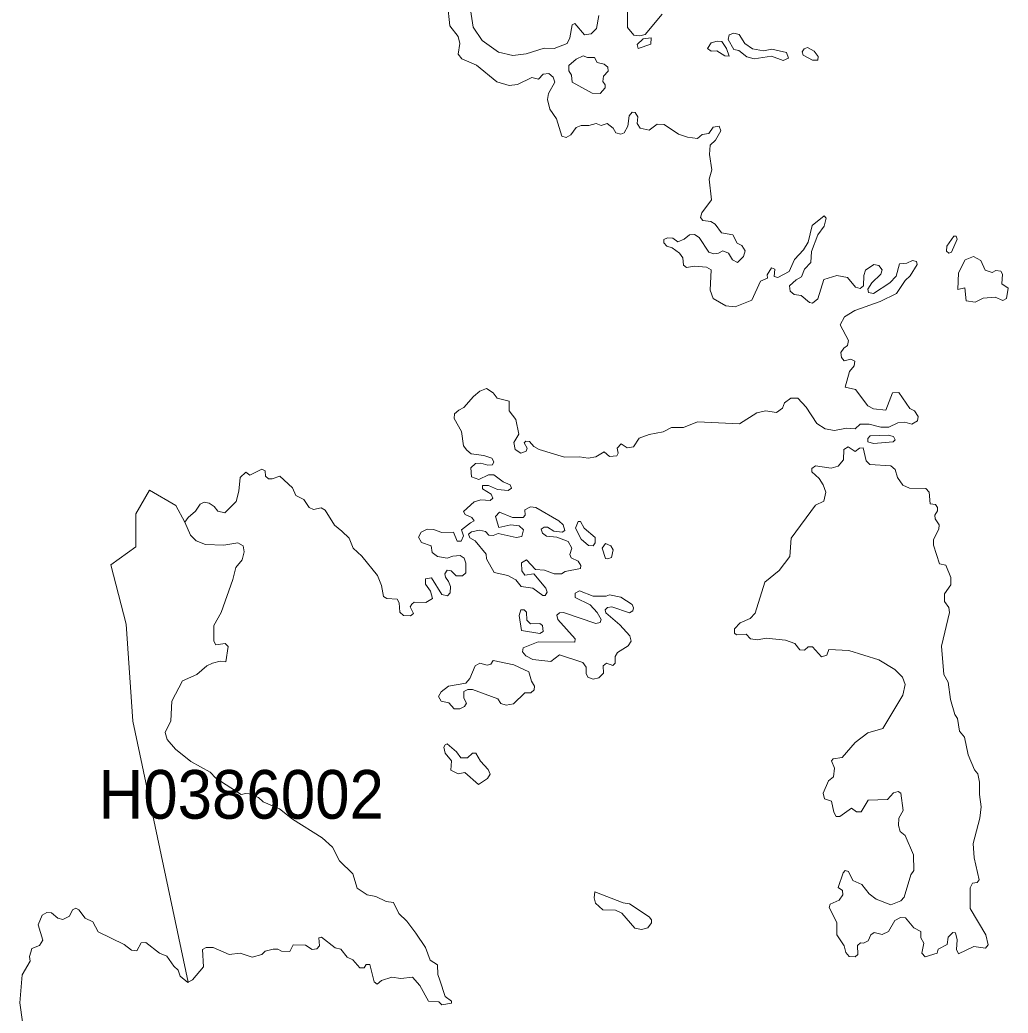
# Model space of a CAD drawing. Extents: x 369010 to 739155, y 6377141 to 6616555.
# Drawn here: x 449034 to 451064, y 6477026 to 6479067 of the extents above; entities that cross this region are included whole.
import ezdxf
from ezdxf.enums import TextEntityAlignment as Align

# ---------------------------------------------------------------- set-up
doc = ezdxf.new("R2010")
doc.units = 0
doc.header["$LTSCALE"] = 40
doc.layers.add('1', color=7, linetype='Continuous', lineweight=13)
doc.layers.add('2', color=7, linetype='Continuous')

msp = doc.modelspace()

# ---------------------------------------------------------------- linework, layer by layer
at = {"layer": '1'}
for points in [[(450217.72, 6478853.29), (450202.66, 6478849.81), (450186.94, 6478849.32), (450177.01, 6478845.18), (450165.92, 6478830.62), (450156.32, 6478824.49), (450147.55, 6478827.64), (450136.46, 6478863.22), (450122.89, 6478883.08), (450118.25, 6478902.61), (450120.24, 6478915.35), (450133.15, 6478938.36), (450129.84, 6478948.95), (450120.57, 6478956.23), (450109.15, 6478954.74), (450099.72, 6478944.48), (450085.48, 6478948.29), (450056.36, 6478934.06), (450038.81, 6478931.74), (450013.82, 6478939.35), (449972.28, 6478973.12), (449941.99, 6478986.19), (449934.38, 6478996.12), (449937.52, 6479017.64), (449934.38, 6479032.53), (449917.17, 6479054.05), (449912.7, 6479099.56)], [(449958.38, 6479096.08), (449964.83, 6479051.73), (449983.53, 6479024.42), (450017.13, 6479000.26), (450046.59, 6478993.47), (450074.23, 6478996.95), (450111.3, 6479008.7), (450131.83, 6479008.04), (450158.31, 6479018.3), (450164.1, 6479029.39), (450168.57, 6479056.2), (450174.03, 6479059.34), (450194.22, 6479035.51), (450207.3, 6479037.5), (450218.88, 6479048.58), (450223.35, 6479075.4)], [(450282.27, 6479096.08), (450282.6, 6479050.9), (450295.51, 6479034.85), (450307.42, 6479033.69), (450318.51, 6479036.34), (450353.6, 6479078.54)], [(450673.52, 6478493.15), (450662.43, 6478484.71), (450656.31, 6478485.54), (450638.93, 6478499.94), (450624.86, 6478502.26), (450616.42, 6478509.21), (450614.93, 6478519.97), (450628.67, 6478532.54), (450640.09, 6478538.67), (450645.88, 6478554.39), (450659.29, 6478568.29), (450660.11, 6478590.8), (450673.52, 6478624.89), (450686.43, 6478642.93), (450690.73, 6478658.99), (450686.43, 6478663.95), (450661.93, 6478643.76), (450653.49, 6478610), (450644.06, 6478594.28), (450625.52, 6478573.92), (450614.77, 6478549.76), (450591.26, 6478537.18), (450583.65, 6478539.16), (450585.14, 6478554.39), (450577.86, 6478556.71), (450569.09, 6478542.97), (450569.91, 6478535.69), (450555.68, 6478529.9), (450537.64, 6478490.51), (450503.22, 6478476.6), (450484.18, 6478479.25), (450458.53, 6478494.31), (450452.08, 6478511.19), (450454.39, 6478553.23), (450444.79, 6478558.69), (450419.97, 6478560.18), (450403.75, 6478557.87), (450397.29, 6478562.17), (450396.14, 6478577.73), (450389.02, 6478587.33), (450374.12, 6478598.41), (450363.37, 6478601.89), (450357.24, 6478608.51), (450357.24, 6478615.3), (450364.19, 6478618.44), (450375.61, 6478617.94), (450385.71, 6478610.33), (450398.62, 6478616.12), (450409.71, 6478624.56), (450420.13, 6478625.23), (450429.24, 6478619.6), (450449.26, 6478589.31), (450460.02, 6478585.5), (450469.12, 6478586.99), (450478.39, 6478592.29), (450490.14, 6478587.33), (450498.09, 6478573.26), (450508.35, 6478568.29), (450520.59, 6478580.04), (450524.07, 6478591.96), (450517.28, 6478603.05), (450507.68, 6478607.68), (450498.75, 6478624.89), (450475.41, 6478628.7), (450462.5, 6478646.74), (450453.23, 6478652.53), (450437.18, 6478654.35), (450432.22, 6478660.48), (450434.86, 6478669.75), (450454.89, 6478696.56), (450450.42, 6478739.09), (450455.72, 6478758.29), (450451.08, 6478790.07), (450451.91, 6478808.77), (450462.83, 6478819.53), (450474.25, 6478838.73), (450470.78, 6478848.32), (450458.2, 6478846.01), (450449.76, 6478832.93), (450436.02, 6478830.95), (450426.09, 6478822.67), (450405.4, 6478825.65), (450387.36, 6478831.77), (450357.41, 6478851.3), (450343.5, 6478852.13), (450326.62, 6478839.88), (450308.25, 6478843.69), (450302.46, 6478853.29), (450303.62, 6478867.03), (450298.32, 6478876.13), (450291.87, 6478876.96), (450285.58, 6478869.01), (450282.93, 6478847.83), (450275.65, 6478834.42), (450268.37, 6478831.44), (450258.1, 6478834.42), (450252.97, 6478844.02), (450240.23, 6478853.29), (450227.98, 6478849.32), (450217.72, 6478853.29)], [(450051.39, 6478183.99), (450062.98, 6478175.88), (450074.4, 6478180.19), (450075.88, 6478186.64), (450070.26, 6478197.4), (450073.24, 6478200.87), (450081.18, 6478200.05), (450089.95, 6478190.12), (450101.04, 6478183.66), (450153.18, 6478167.94), (450183.63, 6478168.6), (450201.17, 6478165.95), (450217.23, 6478168.6), (450234.11, 6478178.7), (450245.2, 6478169.43), (450260.59, 6478170.92), (450262.9, 6478176.38), (450261.25, 6478186.31), (450269.03, 6478195.41), (450281.28, 6478186.97), (450294.68, 6478189.29), (450306.27, 6478207.33), (450326.62, 6478214.28), (450355.42, 6478220.07), (450372.96, 6478228.84), (450397.46, 6478229.17), (450426.42, 6478240.59), (450512.15, 6478236.46), (450548.07, 6478259.13), (450566.11, 6478262.94), (450588.29, 6478259.79), (450600.86, 6478268.56), (450605.17, 6478279.82), (450618.08, 6478289.25), (450632.47, 6478288.92), (450649.69, 6478270.55), (450671.2, 6478237.28), (450688.42, 6478226.03), (450707.94, 6478223.05), (450732.11, 6478227.69), (450750.31, 6478226.53), (450760.24, 6478236.13), (450778.95, 6478236.13), (450802.78, 6478229.51), (450819.16, 6478229.51), (450837.87, 6478238.44), (450851.93, 6478239.6), (450866.5, 6478236.13), (450878.08, 6478242.58), (450879.24, 6478251.85), (450871.96, 6478262.94), (450862.36, 6478267.9), (450840.18, 6478301.17), (450826.78, 6478300.01), (450812.87, 6478264.76), (450787.55, 6478267.07), (450776.13, 6478273.2), (450750.98, 6478306.96), (450729.29, 6478311.93), (450738.73, 6478343.7), (450748, 6478355.95), (450749.49, 6478365.22), (450741.05, 6478369.69), (450727.64, 6478365.88), (450722.01, 6478372.83), (450720.85, 6478382.76), (450726.98, 6478392.03), (450734.59, 6478397.33), (450736.41, 6478407.75), (450719.53, 6478440.19), (450728.3, 6478456.41), (450749.32, 6478469.32), (450801.45, 6478488.19), (450834.89, 6478504.57), (450852.6, 6478531.05), (450862.86, 6478540.32), (450877.42, 6478563.99), (450875.93, 6478570.11), (450867.82, 6478572.1), (450856.4, 6478566.31), (450841.01, 6478565.48), (450834.56, 6478539.83), (450821.48, 6478526.09), (450787.88, 6478504.24), (450777.79, 6478506.06), (450775.97, 6478513.34), (450784.41, 6478526.09), (450803.11, 6478544.13), (450805.43, 6478553.23), (450798.48, 6478561.67), (450788.21, 6478563.99), (450771.66, 6478552.07), (450767.86, 6478541.32), (450767.2, 6478520.3), (450760.24, 6478514.5), (450750.64, 6478517.32), (450734.26, 6478536.85), (450712.58, 6478540.98), (450685.44, 6478533.04), (450673.52, 6478493.15)], [(449736.11, 6477964.86), (449768.71, 6477924.65), (449776.65, 6477904.62), (449781.12, 6477881.78), (449787.74, 6477877.48), (449808.76, 6477876.32), (449813.4, 6477868.71), (449814.55, 6477849.18), (449822.17, 6477842.56), (449836.73, 6477842.23), (449842.52, 6477846.86), (449835.9, 6477860.6), (449839.38, 6477866.06), (449843.68, 6477870.2), (449867.68, 6477869.37), (449881.91, 6477877.81), (449877.78, 6477892.37), (449867.02, 6477906.94), (449867.02, 6477918.03), (449879.6, 6477920.34), (449901.11, 6477885.59), (449912.7, 6477882.77), (449917.66, 6477888.9), (449918.82, 6477902.3), (449914.68, 6477912.4), (449908.23, 6477921.17), (449907.07, 6477928.12), (449911.54, 6477936.07), (449919.98, 6477934.58), (449930.08, 6477924.15), (449942.99, 6477924.15), (449950.27, 6477930.27), (449949.94, 6477950.3), (449946.46, 6477960.23), (449938.35, 6477966.02), (449923.12, 6477964.86), (449911.54, 6477960.56), (449891.68, 6477964.04), (449880.92, 6477972.15), (449878.6, 6477985.55), (449859.07, 6477992.83), (449852.95, 6478003.59), (449858.58, 6478013.85), (449870.83, 6478020.31), (449883.9, 6478019.15), (449901.11, 6478013.52), (449924.78, 6478013.85), (449932.06, 6477995.48), (449940.83, 6477995.15), (449945.47, 6478006.57), (449941.33, 6478018.49), (449959.54, 6478033.05), (449967.15, 6478036.86), (449962.51, 6478044.14), (449948.78, 6478050.26), (449945.63, 6478056.06), (449967.15, 6478075.92), (449980.89, 6478080.22), (450000.08, 6478079.06), (450005.38, 6478083.53), (450002.4, 6478091.64), (449984.69, 6478103.06), (449984.69, 6478109.68), (449996.61, 6478110.01), (450015.48, 6478101.57), (450037.32, 6478099.25), (450043.78, 6478104.22), (450041.46, 6478110.84), (450026.56, 6478117.62), (450007.37, 6478131.53), (449996.61, 6478131.86), (449976.58, 6478121.93), (449962.02, 6478127.72), (449960.36, 6478146.09), (449969.96, 6478155.19), (449980.72, 6478155.69), (449995.28, 6478151.72), (450005.21, 6478152.22), (450007.53, 6478158.67), (450003.73, 6478165.62), (449987.34, 6478171.25), (449961.19, 6478174.72), (449952.09, 6478182.5), (449945.47, 6478191.27), (449941.33, 6478220.4), (449926.27, 6478247.21), (449926.77, 6478257.14), (449935.54, 6478264.76), (449945.96, 6478269.72), (449965.82, 6478292.4), (449979.07, 6478303.82), (449992.8, 6478308.78), (450006.21, 6478300.51), (450014.32, 6478288.92), (450039.47, 6478283.13), (450039.14, 6478262.94), (450052.88, 6478245.23), (450058.67, 6478214.94), (450048.74, 6478198.23), (450051.39, 6478183.99)], [(450831.74, 6477215.79), (450843.16, 6477221.92), (450853.26, 6477221.59), (450870.47, 6477200.57), (450885.03, 6477193.29), (450885.03, 6477180.21), (450891.16, 6477169.12), (450886.85, 6477148.76), (450893.97, 6477141.48), (450918.47, 6477149.1), (450920.78, 6477156.87), (450938.82, 6477166.47), (450941.14, 6477182.03), (450950.74, 6477191.63), (450956.37, 6477190.97), (450959.51, 6477175.91), (450958.68, 6477156.38), (450962.16, 6477147.61), (450994.27, 6477162.5), (451018.1, 6477159.19), (451023.4, 6477165.98), (451018.93, 6477186.33), (450986.32, 6477240.78), (450986.16, 6477282.82), (450991.12, 6477292.92), (451001.05, 6477293.91), (451004.86, 6477299.37), (450994.93, 6477344.56), (450992.61, 6477374.02), (451006.51, 6477426.48), (451009.33, 6477449.49), (451005.36, 6477474.81), (451005.85, 6477500.13), (451002.05, 6477517.01), (450995.09, 6477525.45), (450982.18, 6477556.4), (450974.9, 6477592.48), (450964.64, 6477605.06), (450960.34, 6477631.21), (450955.04, 6477639.15), (450946.1, 6477669.77), (450941.47, 6477705.52), (450932.2, 6477721.24), (450927.4, 6477779.33), (450943.95, 6477848.68), (450942.79, 6477858.78), (450933.69, 6477871.69), (450933.86, 6477887.41), (450946.44, 6477905.45), (450946.44, 6477920.84), (450936.17, 6477946), (450923.1, 6477948.81), (450911.18, 6477987.04), (450911.18, 6477998.96), (450922.11, 6478019.98), (450922.44, 6478028.75), (450914.49, 6478041.49), (450913.67, 6478048.78), (450919.46, 6478057.55), (450919.46, 6478064.5), (450915.32, 6478070.62), (450904.07, 6478071.78), (450902.25, 6478095.94), (450895.63, 6478103.56), (450861.53, 6478104.38), (450847.8, 6478110.51), (450837.04, 6478126.07), (450832.24, 6478142.62), (450823.47, 6478150.23), (450780.27, 6478153.04), (450772.49, 6478160.66), (450766.37, 6478187.14), (450758.75, 6478186.64), (450749.98, 6478179.85), (450735.42, 6478189.29), (450726.98, 6478183.99), (450726.32, 6478162.48), (450714.9, 6478149.57), (450700.66, 6478145.6), (450668.89, 6478150.23)], [(449039, 6477007.42), (449033.71, 6477046.81), (449038.34, 6477104.41), (449055.22, 6477132.38), (449053.4, 6477142.31), (449056.55, 6477151.08), (449058.04, 6477158.36), (449073.76, 6477164.82), (449081.04, 6477175.25), (449071.44, 6477207.02), (449079.39, 6477226.88), (449088.82, 6477232.67), (449098.75, 6477231.52), (449111.82, 6477220.76), (449122.25, 6477218.11), (449135.99, 6477225.06), (449141.78, 6477237.64), (449148.57, 6477241.12), (449155.19, 6477237.97), (449167.76, 6477220.43), (449183.49, 6477213.48), (449194.91, 6477192.46), (449248.2, 6477166.47), (449262.93, 6477154.89), (449274.02, 6477153.73), (449282.79, 6477169.78), (449292.89, 6477170.94), (449320.36, 6477148.76), (449335.75, 6477142.64), (449349.82, 6477121.95), (449359.09, 6477113.84), (449363.22, 6477101.6), (449378.78, 6477088.69), (449379.61, 6477089.02), (449379.44, 6477089.51), (449266.07, 6477625.58), (449251.84, 6477824.52), (449220.56, 6477946.66), (449271.7, 6477983.57), (449271.7, 6478051.75), (449300.17, 6478100.08), (449354.12, 6478068.97), (449372.66, 6478034.54), (449379.78, 6478044.14), (449394.34, 6478056.72), (449404.27, 6478071.28), (449412.38, 6478075.59), (449422.64, 6478073.6), (449433.07, 6478066.32), (449440.68, 6478056.72), (449454.75, 6478053.41), (449478.25, 6478077.08), (449483.71, 6478098.1), (449486.36, 6478126.07), (449497.94, 6478137.32), (449506.39, 6478131.03), (449531.21, 6478143.44), (449537.83, 6478139.97), (449538.16, 6478128.88), (449544.62, 6478123.75), (449551.9, 6478123.42), (449567.95, 6478128.88), (449594.1, 6478105.05), (449600.72, 6478088.99), (449616.94, 6478080.88), (449628.03, 6478064.83), (449636.8, 6478060.69), (449652.86, 6478064), (449661.3, 6478059.04), (449680, 6478028.42), (449695.56, 6478016.17), (449710.45, 6478001.28), (449718.89, 6477981.25), (449736.11, 6477964.86)], [(450668.89, 6478150.23), (450661.27, 6478144.93), (450660.94, 6478137.65), (450676.17, 6478123.91), (450684.28, 6478111.17), (450689.57, 6478096.27), (450685.77, 6478077.9), (450668.55, 6478069.13), (450618.9, 6478001.28), (450615.92, 6477964.04), (450594.08, 6477935.4), (450564.45, 6477911.24), (450544.43, 6477847.69), (450534.17, 6477836.43), (450513.48, 6477827.33), (450502.39, 6477815.08), (450501.89, 6477806.31), (450506.53, 6477803.17), (450526.22, 6477804.33), (450534.99, 6477794.4), (450549.23, 6477792.41), (450567.27, 6477796.22), (450607.15, 6477791.75), (450625.85, 6477785.13), (450636.45, 6477772.05), (450646.05, 6477771.39), (450653.66, 6477778.34), (450662.1, 6477778.34), (450680.8, 6477757.49), (450691.56, 6477761.46), (450696.19, 6477772.55), (450737.07, 6477770.56), (450798.64, 6477751.36), (450831.58, 6477731.5), (450847.63, 6477715.78), (450852.6, 6477701.22), (450847.96, 6477678.71), (450807.25, 6477610.52), (450776.13, 6477601.58), (450749.82, 6477581.72), (450723.5, 6477551.1), (450705.13, 6477547.96), (450701.66, 6477543.82), (450707.45, 6477528.93), (450705.46, 6477510.89), (450695.2, 6477502.78), (450684.11, 6477477.46), (450686.76, 6477466.04), (450701.32, 6477461.07), (450705.96, 6477438.89), (450711.25, 6477429.62), (450718.54, 6477429.62), (450742.37, 6477446.84), (450752.8, 6477439.55), (450762.4, 6477439.55), (450776.63, 6477462.89), (450816.35, 6477464.88), (450828.76, 6477478.61), (450838.69, 6477480.93), (450843.99, 6477477.46), (450848.95, 6477441.87), (450840.18, 6477426.15), (450839.02, 6477411.25), (450842.83, 6477399.01), (450852.76, 6477390.57), (450870.3, 6477350.68), (450870.97, 6477318.9), (450864.84, 6477310.13), (450851.11, 6477263.79), (450843.82, 6477256.51), (450823.63, 6477248.4), (450793.01, 6477259.82), (450778.95, 6477271.07), (450763.55, 6477289.77), (450745.51, 6477298.21), (450736.74, 6477316.92), (450729.79, 6477318.57), (450725.32, 6477313.61), (450715.39, 6477283.65), (450724.33, 6477277.53), (450724.99, 6477268.75), (450717.05, 6477258), (450698.68, 6477249.56), (450697.02, 6477242.61), (450712.41, 6477211.66), (450712.41, 6477186.66), (450727.31, 6477163.66), (450731.12, 6477149.92), (450738.07, 6477142.31), (450749.98, 6477141.15), (450755.61, 6477146.45), (450754.62, 6477164.49), (450760.74, 6477169.78), (450767.53, 6477169.12), (450776.79, 6477174.09), (450782.59, 6477186.66), (450789.21, 6477191.63), (450805.26, 6477187.49), (450818.67, 6477193.62), (450831.74, 6477215.79)], [(449354.12, 6478068.97), (449300.17, 6478100.08), (449271.7, 6478051.75), (449271.7, 6477983.57), (449220.56, 6477946.66), (449251.84, 6477824.52), (449266.07, 6477625.58), (449379.44, 6477089.51), (449379.61, 6477089.02)], [(449379.61, 6477089.02), (449388.38, 6477094.31), (449411.06, 6477120.46), (449408.74, 6477156.05), (449416.35, 6477160.68), (449430.92, 6477160.35), (449463.52, 6477146.45), (449486.19, 6477149.1), (449511.19, 6477140.32), (449531.05, 6477146.12), (449537.5, 6477153.07), (449554.05, 6477156.87), (449563.65, 6477156.87), (449571.26, 6477153.07), (449588.14, 6477152.24), (449595.43, 6477165.98), (449620.58, 6477165.31), (449634.32, 6477156.38), (449644.25, 6477158.03), (449649.55, 6477164.16), (449648.06, 6477180.21), (449653.52, 6477181.7), (449681.82, 6477159.52), (449693.41, 6477157.21), (449706.48, 6477140.32), (449718.07, 6477135.36), (449732.63, 6477118.97), (449740.9, 6477118.97), (449745.54, 6477125.76), (449752.82, 6477125.43), (449761.59, 6477089.85), (449768.21, 6477085.21), (449776.65, 6477092.82), (449798, 6477099.78), (449816.87, 6477097.13), (449840.37, 6477099.44), (449855.27, 6477082.56), (449873.64, 6477050.29), (449894.33, 6477049.13), (449900.45, 6477042.68), (449920.81, 6477046.15), (449920.48, 6477049.96), (449907.73, 6477059.56), (449896.98, 6477093.49), (449892.51, 6477105.07), (449892.01, 6477125.1), (449876.78, 6477134.7), (449867.18, 6477160.35), (449847.32, 6477190.14), (449828.62, 6477214.64), (449812.57, 6477230.03), (449801.81, 6477253.03), (449786.09, 6477254.85), (449765.07, 6477265.61), (449747.03, 6477268.75), (449727, 6477282.49), (449717.73, 6477311.95), (449690.26, 6477338.76), (449676.36, 6477366.73), (449654.68, 6477385.6), (449593.94, 6477424.33), (449567.13, 6477445.35), (449533.36, 6477459.91), (449523.76, 6477468.68), (449505.06, 6477476.3), (449497.78, 6477477.12), (449488.68, 6477475.14), (449436.21, 6477508.24), (449424.46, 6477520.82), (449385.07, 6477542.66), (449353.29, 6477568.32), (449336.08, 6477588.18), (449332.28, 6477602.41), (449344.19, 6477626.08), (449346.01, 6477666.79), (449367.69, 6477708.17), (449397.65, 6477721.57), (449417.84, 6477739.12), (449429.43, 6477744.58), (449445.48, 6477748.72), (449456.9, 6477747.23), (449462.03, 6477778.67), (449455.58, 6477784.8), (449436.38, 6477782.15), (449432.24, 6477789.76), (449432.24, 6477821.87), (449447.63, 6477848.68), (449471.13, 6477916.87), (449477.26, 6477941.53), (449490.66, 6477957.25), (449494.47, 6477973.64), (449492.65, 6477985.55), (449481.89, 6477991.68), (449453.09, 6477987.37), (449415.19, 6477988.53), (449395.66, 6477996.31), (449384.08, 6478008.06), (449372.66, 6478034.54), (449372.66, 6478034.54), (449354.12, 6478068.97)]]:
    msp.add_lwpolyline(points, dxfattribs=at)
for points in [[(450601.86, 6478983.05), (450613.28, 6478988.01), (450609.14, 6478999.26), (450578.85, 6479006.55), (450561.97, 6479002.57), (450539.46, 6479007.21), (450523.74, 6479017.64), (450511.49, 6479036.67), (450501.06, 6479039.48), (450491.47, 6479035.68), (450489.15, 6479026.08), (450500.73, 6479005.39), (450510.99, 6479003.73), (450527.21, 6478990.82), (450542.44, 6478986.52), (450578.02, 6478991.98)], [(450331.26, 6479029.88), (450314.38, 6479027.23), (450302.46, 6479015.65), (450303.95, 6479008.04), (450330.43, 6479016.48)], [(450482.2, 6478992.64), (450490.97, 6478991.98), (450485.51, 6479008.04), (450476.4, 6479021.77), (450466.81, 6479022.93), (450454.23, 6479019.13), (450446.45, 6479007.71), (450454.23, 6479002.24), (450465.65, 6479003.07)], [(450225.83, 6478915.35), (450236.26, 6478926.77), (450236.26, 6478933.23), (450231.62, 6478939.85), (450233.11, 6478950.61), (450242.38, 6478961.2), (450241.55, 6478969.64), (450234.27, 6478975.76), (450220.2, 6478979.24), (450214.41, 6478989.17), (450199.85, 6478989.17), (450191.08, 6478992.64), (450176.51, 6478985.86), (450161.62, 6478972.78), (450161.62, 6478961.7), (450167.24, 6478952.76), (450168.4, 6478938.36), (450209.45, 6478915.69)], [(450673.35, 6478983.54), (450674.35, 6478991.15), (450666.07, 6479001.91), (450652.17, 6479010.02), (450645.38, 6479007.21), (450641.41, 6479000.75), (450643.4, 6478993.8), (450662.1, 6478983.54)], [(450952.56, 6478622.25), (450938.66, 6478601.23), (450937.5, 6478591.3), (450942.63, 6478586.99), (450948.26, 6478588.98), (450959.84, 6478615.79), (450957.52, 6478621.92)], [(451053.35, 6478490.17), (451061.3, 6478494.31), (451064.44, 6478515), (451051.37, 6478524.27), (451052.52, 6478544.13), (451049.38, 6478550.25), (451039.12, 6478551.74), (451031.84, 6478547.11), (451017.27, 6478552.24), (451008.5, 6478572.1), (450993.11, 6478580.54), (450976.23, 6478573.26), (450962.49, 6478546.45), (450961, 6478512.35), (450975.56, 6478516.16), (450977.88, 6478489.35), (450996.58, 6478486.2), (451012.97, 6478494.64), (451037.96, 6478496.96)], [(450828.43, 6478199.22), (450832.57, 6478203.85), (450828.76, 6478210.47), (450817.67, 6478213.45), (450781.26, 6478211.96), (450775.97, 6478206.5), (450776.3, 6478199.71), (450787.88, 6478196.24)], [(450113.45, 6477883.6), (450117.26, 6477890.88), (450114.61, 6477898.5), (450089.79, 6477928.12), (450071.42, 6477925.31), (450065.29, 6477934.58), (450064.8, 6477950.63), (450074.73, 6477956.75), (450093.26, 6477937.23), (450111.96, 6477936.07), (450131.83, 6477928.12), (450146.89, 6477928.12), (450154.5, 6477933.09), (450185.95, 6477939.54), (450186.61, 6477945.67), (450180.98, 6477954.44), (450166.75, 6477961.06), (450163.6, 6477968.34), (450167.91, 6477981.25), (450160.62, 6477994.66), (450137.29, 6478003.59), (450116.1, 6478005.41), (450107.33, 6478012.03), (450105.01, 6478020.31), (450110.81, 6478024.28), (450118.09, 6478024.28), (450130.67, 6478015.84), (450148.38, 6478014.18), (450153.67, 6478017.33), (450150.2, 6478029.25), (450141.42, 6478037.19), (450093.92, 6478064.5), (450083.17, 6478065.99), (450071.25, 6478059.53), (450071.91, 6478048.78), (450067.78, 6478044.14), (450045.93, 6478044.14), (450019.45, 6478055.23), (450011.01, 6478046.13), (450017.96, 6478023.78), (450042.78, 6478029.25), (450059.67, 6478026.6), (450068.44, 6478018.82), (450064.96, 6478005.08), (450053.54, 6478002.77), (450016.8, 6478011.21), (450006.04, 6478007.07), (449997.6, 6478007.73), (449990.65, 6478015.01), (449978.07, 6478018.16), (449962.02, 6478014.68), (449955.4, 6478009.72), (449958.21, 6478001.94), (449968.97, 6477996.31), (449992.14, 6477969), (449992.47, 6477959.07), (450008.52, 6477931.1), (450036.49, 6477924.98), (450053.05, 6477915.88), (450064.13, 6477901.97), (450087.47, 6477898.5), (450108.49, 6477883.6)], [(450211.43, 6477985.88), (450215.57, 6477991.68), (450215.9, 6478002.77), (450193.06, 6478021.96), (450185.78, 6478035.7), (450181.15, 6478035.7), (450175.35, 6478021.96), (450186.94, 6477999.62), (450202.16, 6477986.21)], [(450242.05, 6477959.07), (450249.33, 6477961.72), (450253.14, 6477977.44), (450248.17, 6477985.88), (450237.42, 6477990.52), (450230.13, 6477981.25), (450237.42, 6477959.9)], [(450212.09, 6477711.81), (450223.18, 6477714.46), (450233.28, 6477724.39), (450232.12, 6477739.45), (450238.91, 6477744.41), (450252.31, 6477740.11), (450256.95, 6477744.41), (450257.11, 6477758.48), (450261.41, 6477766.92), (450283.59, 6477780.33), (450290.05, 6477790.26), (450287.07, 6477801.02), (450266.38, 6477823.69), (450237.58, 6477847.85), (450236.42, 6477854.31), (450241.06, 6477858.94), (450249.83, 6477860.76), (450286.24, 6477847.85), (450293.19, 6477851.99), (450294.35, 6477858.61), (450291.7, 6477865.07), (450268.53, 6477880.46), (450245.53, 6477885.42), (450238.24, 6477882.61), (450212.09, 6477882.28), (450183.46, 6477893.37), (450174.69, 6477888.4), (450175.02, 6477879.63), (450205.64, 6477864.73), (450220.2, 6477849.01), (450228.48, 6477834.45), (450226.16, 6477828.32), (450217.39, 6477826.01), (450150.69, 6477848.52), (450142.25, 6477847.85), (450137.29, 6477843.55), (450139.11, 6477834.78), (450174.86, 6477794.56), (450174.36, 6477788.11), (450098.56, 6477788.44), (450067.94, 6477776.19), (450066.45, 6477767.75), (450073.24, 6477759.64), (450087.47, 6477752.03), (450124.54, 6477748.22), (450142.42, 6477761.96), (450190.25, 6477746.23), (450197.53, 6477736.63), (450197.2, 6477723.23), (450201.01, 6477715.62)], [(450102.37, 6477805.98), (450109.32, 6477809.46), (450107.83, 6477822.2), (450102.37, 6477826.01), (450082.84, 6477825.51), (450075.22, 6477832.79), (450074.89, 6477849.34), (450070.26, 6477854.64), (450062.98, 6477854.64), (450059.5, 6477842.89), (450064.8, 6477812.1)], [(450022.1, 6477661.66), (450033.18, 6477658.19), (450047.75, 6477660.83), (450071.58, 6477683.51), (450083.5, 6477683.51), (450090.78, 6477689.63), (450091.44, 6477697.58), (450084.99, 6477707.51), (450079.69, 6477726.7), (450048.58, 6477741.27), (450006.04, 6477750.54), (450001.41, 6477742.76), (449993.79, 6477740.44), (449978.9, 6477744.41), (449968.97, 6477738.95), (449958.54, 6477713.3), (449950.1, 6477703.37), (449914.52, 6477697.58), (449899.62, 6477686.16), (449894.16, 6477676.23), (449899.13, 6477666.96), (449914.85, 6477663.48), (449926.43, 6477651.23), (449937.85, 6477651.23), (449947.12, 6477655.54), (449951.59, 6477662.82), (449945.96, 6477672.75), (449946.3, 6477686.49), (449954.4, 6477690.79), (449963.84, 6477690.79), (450015.64, 6477671.1)], [(449976.25, 6477495.66), (449994.62, 6477507.91), (450000.42, 6477516.35), (449996.28, 6477526.28), (449980.06, 6477543.16), (449970.96, 6477560.04), (449963.67, 6477559.71), (449953.25, 6477550.11), (449939.51, 6477550.44), (449930.74, 6477562.69), (449911.54, 6477578.91), (449907.4, 6477577.25), (449905.08, 6477571.96), (449907.4, 6477559.71), (449920.31, 6477544.32), (449919.15, 6477525.12), (449934.21, 6477517.51), (449947.95, 6477519.82)], [(450311.23, 6477197.59), (450324.31, 6477200.73), (450331.59, 6477211.32), (450331.59, 6477217.45), (450326.62, 6477223.24), (450286.07, 6477250.05), (450273.33, 6477252.04), (450215.07, 6477275.04), (450213.58, 6477262.8), (450216.73, 6477251.54), (450231.29, 6477237.81), (450257.61, 6477236.98), (450270.35, 6477231.35), (450297.49, 6477199.91)]]:
    msp.add_lwpolyline(points, close=True, dxfattribs=at)

# ---------------------------------------------------------------- texts
at = {"layer": '2', "width": 0.95}
msp.add_text('H0386002', height=100, dxfattribs=at).set_placement((449488.67, 6477425.14), align=Align.CENTER)

doc.saveas('drawing.dxf')
